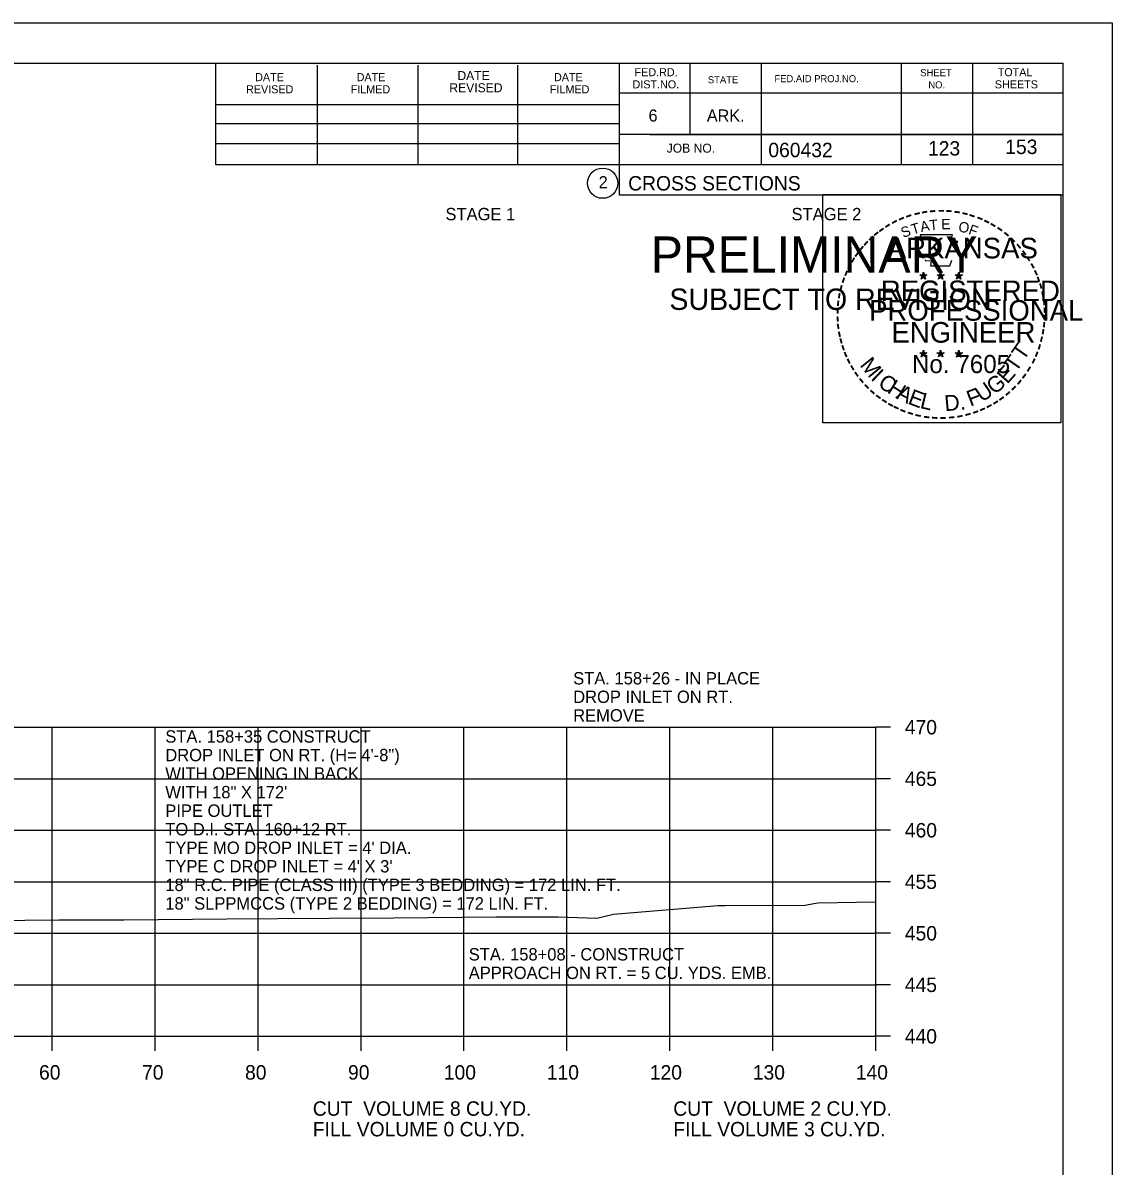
# Model space of a CAD drawing. Extents: x 1538688 to 1540766, y 656250 to 671912.
# Drawn here: x 1538915.3 to 1539021.1, y 666680.5 to 666791.5 of the extents above; entities that cross this region are included whole.
import ezdxf

# ---------------------------------------------------------------- set-up
doc = ezdxf.new("R2010")
doc.units = 0
for name, color, linetype in [('18', 7, 'Continuous'), ('22', 7, 'Continuous'), ('26', 7, 'Continuous'), ('40', 7, 'Continuous'), ('7', 7, 'Continuous'), ('8', 7, 'Continuous'), ('9', 7, 'Continuous'), ('Borings', 7, 'Continuous'), ('Default', 7, 'Continuous'), ('Horizontal Alignment', 7, 'Continuous'), ('RipRap', 7, 'Continuous')]:
    doc.layers.add(name, color=color, linetype=linetype)

msp = doc.modelspace()

# ---------------------------------------------------------------- linework, layer by layer
at = {"layer": '18'}
msp.add_lwpolyline([(1538908.88, 666704.31), (1538918.83, 666704.39), (1538925.14, 666704.42), (1538935.14, 666704.49), (1538945.08, 666704.58), (1538951.33, 666704.61), (1538961.32, 666704.7), (1538967.33, 666704.68), (1538971.08, 666704.57), (1538972.71, 666704.94), (1538982.83, 666705.78), (1538983.54, 666705.78), (1538991.29, 666705.82), (1538992.14, 666705.98), (1538992.56, 666706.06), (1538998.18, 666706.14)], dxfattribs=at)
at = {"layer": '22'}
for p, q in [((1538718.18, 666723.1), (1538998.18, 666723.1)), ((1538918.18, 666693.1), (1538918.18, 666723.1)), ((1538928.18, 666693.1), (1538928.18, 666723.1)), ((1538938.18, 666693.1), (1538938.18, 666723.1)), ((1538948.18, 666693.1), (1538948.18, 666723.1)), ((1538958.18, 666693.1), (1538958.18, 666723.1)), ((1538968.18, 666693.1), (1538968.18, 666723.1)), ((1538978.18, 666693.1), (1538978.18, 666723.1)), ((1538988.18, 666693.1), (1538988.18, 666723.1)), ((1538998.18, 666693.1), (1538998.18, 666723.1)), ((1538718.18, 666718.1), (1538998.18, 666718.1)), ((1538718.18, 666713.1), (1538998.18, 666713.1)), ((1538718.18, 666708.1), (1538998.18, 666708.1)), ((1538718.18, 666703.1), (1538998.18, 666703.1)), ((1538718.18, 666698.1), (1538998.18, 666698.1)), ((1538718.18, 666693.1), (1538998.18, 666693.1))]:
    msp.add_line(p, q, dxfattribs=at)
at = {"layer": '26'}
msp.add_line((1538687.78, 666791.46), (1539021.11, 666791.46), dxfattribs=at)
for points in [[(1538687.77, 666791.46), (1539021.11, 666791.46), (1539021.11, 666578.12), (1538687.77, 666578.12)], [(1538993.03, 666774.8), (1539016.13, 666774.8), (1539016.13, 666752.65), (1538993.03, 666752.65)]]:
    msp.add_lwpolyline(points, close=True, dxfattribs=at)
at = {"layer": '8'}
for p, q in [((1539002.44, 666767.01), (1539002.79, 666766.9)), ((1539002.44, 666767.01), (1539002.69, 666766.97)), ((1539002.44, 666767.01), (1539002.68, 666766.89)), ((1539002.57, 666766.6), (1539002.79, 666766.9)), ((1539002.57, 666766.6), (1539002.7, 666766.85)), ((1539002.57, 666766.6), (1539002.79, 666766.82)), ((1539002.79, 666767.26), (1539002.75, 666767.01)), ((1539002.79, 666766.9), (1539002.79, 666767.26)), ((1539002.79, 666767.26), (1539002.84, 666767.01)), ((1539003.13, 666767.01), (1539002.79, 666766.9)), ((1539003, 666766.6), (1539002.79, 666766.9)), ((1539003, 666766.6), (1539002.79, 666766.82)), ((1539003.13, 666767.01), (1539002.85, 666766.96)), ((1539003, 666766.6), (1539002.86, 666766.89)), ((1539003.13, 666767.01), (1539002.93, 666766.91)), ((1539004.11, 666767.01), (1539004.46, 666766.9)), ((1539004.11, 666767.01), (1539004.36, 666766.97)), ((1539004.11, 666767.01), (1539004.35, 666766.89)), ((1539004.24, 666766.6), (1539004.46, 666766.9)), ((1539004.24, 666766.6), (1539004.37, 666766.85)), ((1539004.24, 666766.6), (1539004.46, 666766.82)), ((1539004.46, 666767.26), (1539004.42, 666767.01)), ((1539004.46, 666766.9), (1539004.46, 666767.26)), ((1539004.46, 666767.26), (1539004.51, 666767.01)), ((1539004.8, 666767.01), (1539004.46, 666766.9)), ((1539004.67, 666766.6), (1539004.46, 666766.9)), ((1539004.67, 666766.6), (1539004.46, 666766.82)), ((1539004.8, 666767.01), (1539004.52, 666766.96)), ((1539004.67, 666766.6), (1539004.53, 666766.89)), ((1539004.8, 666767.01), (1539004.6, 666766.91)), ((1539005.87, 666767), (1539006.22, 666766.89)), ((1539005.87, 666767), (1539006.13, 666766.95)), ((1539005.87, 666767), (1539006.11, 666766.88)), ((1539006.01, 666766.59), (1539006.22, 666766.89)), ((1539006.01, 666766.59), (1539006.13, 666766.83)), ((1539006.01, 666766.59), (1539006.22, 666766.81)), ((1539006.22, 666767.25), (1539006.18, 666767)), ((1539006.22, 666766.89), (1539006.22, 666767.25)), ((1539006.22, 666767.25), (1539006.27, 666767)), ((1539006.57, 666767), (1539006.22, 666766.89)), ((1539006.43, 666766.59), (1539006.22, 666766.89)), ((1539006.43, 666766.59), (1539006.22, 666766.8)), ((1539006.57, 666767), (1539006.28, 666766.95)), ((1539006.43, 666766.59), (1539006.3, 666766.88)), ((1539006.57, 666767), (1539006.36, 666766.9)), ((1539002.43, 666759.44), (1539002.78, 666759.33)), ((1539002.43, 666759.44), (1539002.69, 666759.39)), ((1539002.43, 666759.44), (1539002.67, 666759.32)), ((1539002.57, 666759.03), (1539002.78, 666759.33)), ((1539002.57, 666759.03), (1539002.69, 666759.27)), ((1539002.57, 666759.03), (1539002.78, 666759.25)), ((1539002.78, 666759.69), (1539002.74, 666759.44)), ((1539002.78, 666759.33), (1539002.78, 666759.69)), ((1539002.78, 666759.69), (1539002.83, 666759.44)), ((1539003.13, 666759.44), (1539002.78, 666759.33)), ((1539003, 666759.03), (1539002.78, 666759.33)), ((1539003, 666759.03), (1539002.78, 666759.24)), ((1539003.13, 666759.44), (1539002.84, 666759.39)), ((1539003, 666759.03), (1539002.86, 666759.32)), ((1539003.13, 666759.44), (1539002.93, 666759.34)), ((1539004.1, 666759.44), (1539004.45, 666759.33)), ((1539004.1, 666759.44), (1539004.36, 666759.39)), ((1539004.1, 666759.44), (1539004.34, 666759.32)), ((1539004.24, 666759.03), (1539004.45, 666759.33)), ((1539004.24, 666759.03), (1539004.36, 666759.27)), ((1539004.24, 666759.03), (1539004.45, 666759.25)), ((1539004.45, 666759.69), (1539004.41, 666759.44)), ((1539004.45, 666759.33), (1539004.45, 666759.69)), ((1539004.45, 666759.69), (1539004.5, 666759.44)), ((1539004.8, 666759.44), (1539004.45, 666759.33)), ((1539004.67, 666759.03), (1539004.45, 666759.33)), ((1539004.67, 666759.03), (1539004.45, 666759.24)), ((1539004.8, 666759.44), (1539004.51, 666759.39)), ((1539004.67, 666759.03), (1539004.53, 666759.32)), ((1539004.8, 666759.44), (1539004.6, 666759.34)), ((1539005.87, 666759.43), (1539006.22, 666759.32)), ((1539005.87, 666759.43), (1539006.12, 666759.38)), ((1539005.87, 666759.43), (1539006.11, 666759.31)), ((1539006, 666759.02), (1539006.22, 666759.32)), ((1539006, 666759.02), (1539006.13, 666759.26)), ((1539006, 666759.02), (1539006.22, 666759.24)), ((1539006.22, 666759.68), (1539006.18, 666759.43)), ((1539006.22, 666759.32), (1539006.22, 666759.68)), ((1539006.22, 666759.68), (1539006.27, 666759.43)), ((1539006.57, 666759.43), (1539006.22, 666759.32)), ((1539006.43, 666759.02), (1539006.22, 666759.32)), ((1539006.43, 666759.02), (1539006.22, 666759.23)), ((1539006.57, 666759.43), (1539006.28, 666759.38)), ((1539006.43, 666759.02), (1539006.3, 666759.31)), ((1539006.57, 666759.43), (1539006.36, 666759.33))]:
    msp.add_line(p, q, dxfattribs=at)
for points in [[(1539002.48, 666770.89), (1539002.75, 666770.06)], [(1539005.99, 666769.97), (1539006.13, 666770.25), (1539005.45, 666770.23), (1539005.6, 666770.89), (1539002.48, 666770.89)], [(1539002.97, 666768.47), (1539002.97, 666768.38), (1539003.53, 666768.36), (1539003.48, 666767.89), (1539005.35, 666767.89), (1539005.55, 666768.42)], [(1539002.79, 666767.26), (1539003, 666766.6), (1539002.44, 666767.01), (1539003.13, 666767.01), (1539002.57, 666766.6), (1539002.79, 666767.26)], [(1539004.46, 666767.26), (1539004.67, 666766.6), (1539004.11, 666767.01), (1539004.8, 666767.01), (1539004.24, 666766.6), (1539004.46, 666767.26)], [(1539006.22, 666767.25), (1539006.43, 666766.59), (1539005.87, 666767), (1539006.57, 666767), (1539006.01, 666766.59), (1539006.22, 666767.25)], [(1539002.78, 666759.69), (1539003, 666759.03), (1539002.43, 666759.44), (1539003.13, 666759.44), (1539002.57, 666759.03), (1539002.78, 666759.69)], [(1539004.45, 666759.69), (1539004.67, 666759.03), (1539004.1, 666759.44), (1539004.8, 666759.44), (1539004.24, 666759.03), (1539004.45, 666759.69)], [(1539006.22, 666759.68), (1539006.43, 666759.02), (1539005.87, 666759.43), (1539006.57, 666759.43), (1539006, 666759.02), (1539006.22, 666759.68)]]:
    msp.add_lwpolyline(points, dxfattribs=at)
for centre, radius in [((1539002.79, 666766.9), 0.172), ((1539002.79, 666766.9), 0.145), ((1539002.79, 666766.9), 0.116), ((1539002.79, 666766.9), 0.0991), ((1539002.79, 666766.9), 0.0747), ((1539002.79, 666766.9), 0.0495), ((1539002.79, 666766.9), 0.0296), ((1539004.46, 666766.9), 0.172), ((1539004.46, 666766.9), 0.145), ((1539004.46, 666766.9), 0.116), ((1539004.46, 666766.9), 0.0991), ((1539004.46, 666766.9), 0.0747), ((1539004.46, 666766.9), 0.0495), ((1539004.46, 666766.9), 0.0296), ((1539006.22, 666766.89), 0.172), ((1539006.22, 666766.89), 0.145), ((1539006.22, 666766.89), 0.116), ((1539006.22, 666766.89), 0.0991), ((1539006.22, 666766.89), 0.0747), ((1539006.22, 666766.89), 0.0495), ((1539006.22, 666766.89), 0.0296), ((1539002.78, 666759.33), 0.172), ((1539002.78, 666759.33), 0.145), ((1539002.78, 666759.33), 0.116), ((1539002.78, 666759.33), 0.0991), ((1539002.78, 666759.33), 0.0747), ((1539002.78, 666759.33), 0.0495), ((1539002.78, 666759.33), 0.0296), ((1539004.45, 666759.33), 0.172), ((1539004.45, 666759.33), 0.145), ((1539004.45, 666759.33), 0.116), ((1539004.45, 666759.33), 0.0991), ((1539004.45, 666759.33), 0.0747), ((1539004.45, 666759.33), 0.0495), ((1539004.45, 666759.33), 0.0296), ((1539006.22, 666759.32), 0.172), ((1539006.22, 666759.32), 0.145), ((1539006.22, 666759.32), 0.116), ((1539006.22, 666759.32), 0.0991), ((1539006.22, 666759.32), 0.0747), ((1539006.22, 666759.32), 0.0495), ((1539006.22, 666759.32), 0.0296)]:
    msp.add_circle(centre, radius, dxfattribs=at)
at = {"layer": 'Borings'}
for p, q in [((1538998.18, 666693.1), (1538998.18, 666723.1)), ((1538999.58, 666723.1), (1538998.18, 666723.1)), ((1538999.58, 666718.1), (1538998.18, 666718.1)), ((1538999.58, 666713.1), (1538998.18, 666713.1)), ((1538999.58, 666708.1), (1538998.18, 666708.1)), ((1538999.58, 666703.1), (1538998.18, 666703.1)), ((1538999.58, 666698.1), (1538998.18, 666698.1)), ((1538718.18, 666693.1), (1538998.18, 666693.1)), ((1538918.18, 666691.7), (1538918.18, 666693.1)), ((1538928.18, 666691.7), (1538928.18, 666693.1)), ((1538938.18, 666691.7), (1538938.18, 666693.1)), ((1538948.18, 666691.7), (1538948.18, 666693.1)), ((1538958.18, 666691.7), (1538958.18, 666693.1)), ((1538968.18, 666691.7), (1538968.18, 666693.1)), ((1538978.18, 666691.7), (1538978.18, 666693.1)), ((1538988.18, 666691.7), (1538988.18, 666693.1)), ((1538998.18, 666691.7), (1538998.18, 666693.1)), ((1538999.58, 666693.1), (1538998.18, 666693.1))]:
    msp.add_line(p, q, dxfattribs=at)
at = {"layer": 'RipRap'}
for p, q in [((1538700.18, 666787.56), (1539016.36, 666787.56)), ((1538934.1, 666777.68), (1538934.1, 666787.56)), ((1538973.26, 666787.56), (1538973.26, 666774.76)), ((1538980.1, 666787.56), (1538980.1, 666780.62)), ((1538987.04, 666787.56), (1538987.04, 666777.68)), ((1539000.62, 666787.56), (1539000.62, 666777.68)), ((1539007.56, 666787.56), (1539007.56, 666777.68)), ((1539016.36, 666582.1), (1539016.36, 666787.56)), ((1538943.96, 666777.68), (1538943.96, 666787.36)), ((1538953.72, 666777.68), (1538953.72, 666787.36)), ((1538963.4, 666777.68), (1538963.4, 666787.36)), ((1539016.36, 666784.62), (1538973.26, 666784.62)), ((1539016.36, 666784.64), (1539016.36, 666784.64)), ((1538934.1, 666783.54), (1538973.26, 666783.54)), ((1538934.1, 666781.68), (1538973.26, 666781.68)), ((1539016.36, 666780.62), (1538973.26, 666780.62)), ((1538976.22, 666780.62), (1539016.36, 666780.62)), ((1538934.1, 666777.68), (1538934.1, 666779.74)), ((1538934.1, 666779.74), (1538973.26, 666779.74)), ((1539016.36, 666777.68), (1538934.1, 666777.68)), ((1538973.26, 666774.76), (1539016.36, 666774.76))]:
    msp.add_line(p, q, dxfattribs=at)
msp.add_circle((1538971.64, 666775.9), 1.47, dxfattribs=at)

# ---------------------------------------------------------------- texts
at = {"layer": '40'}
for s, p in [('STA. 158+35 CONSTRUCT', (1538929.18, 666721.6)), ('DROP INLET ON RT. (H= 4\'-8")', (1538929.18, 666719.8)), ('WITH OPENING IN BACK', (1538929.18, 666718)), ('WITH 18" X 172\'', (1538929.18, 666716.2)), ('PIPE OUTLET', (1538929.18, 666714.4)), ('TO D.I. STA. 160+12 RT.', (1538929.18, 666712.6)), ("TYPE MO DROP INLET = 4' DIA.", (1538929.18, 666710.8)), ("TYPE C DROP INLET = 4' X 3'", (1538929.18, 666709)), ('18" R.C. PIPE (CLASS III) (TYPE 3 BEDDING) = 172 LIN. FT.', (1538929.18, 666707.2)), ('18" SLPPMCCS (TYPE 2 BEDDING) = 172 LIN. FT.', (1538929.18, 666705.4))]:
    msp.add_text(s, height=1.2, dxfattribs=at).set_placement(p)
at = {"layer": '7'}
for s, height, p in [('123', 1.4, (1539003.23, 666778.58)), ('153', 1.4, (1539010.73, 666778.73)), ('STA. 158+08 - CONSTRUCT', 1.2, (1538958.64, 666700.46)), ('APPROACH ON RT. = 5 CU. YDS. EMB.', 1.2, (1538958.64, 666698.66))]:
    msp.add_text(s, height=height, dxfattribs=at).set_placement(p)
at = {"layer": '8'}
for s, height, rotation, p in [('-', 1.6, 10.2193, (1539002.66, 666772.42)), ('-', 1.6, 5.8968, (1539003.38, 666772.53)), ('-', 1.6, 0.1862, (1539004.16, 666772.6)), ('-', 1.6, 357.743, (1539004.88, 666772.59)), ('-', 1.6, 352.1617, (1539005.62, 666772.53)), ('-', 1.6, 28.7918, (1538999.96, 666771.43)), ('-', 1.6, 24.3072, (1539000.59, 666771.75)), ('-', 1.6, 19.1761, (1539001.23, 666772.02)), ('T', 1, 16.4036, (1539001.75, 666770.9)), ('-', 1.6, 13.6301, (1539001.98, 666772.26)), ('A', 1, 11.2132, (1539002.57, 666771.15)), ('T', 1, 6.0228, (1539003.42, 666771.31)), ('E', 1, 0.8323, (1539004.53, 666771.42)), ('O', 1, 350.4515, (1539006.13, 666771.21)), ('-', 1.6, 347.2049, (1539006.34, 666772.42)), ('-', 1.6, 342.3362, (1539006.98, 666772.26)), ('-', 1.6, 337.8551, (1539007.71, 666772.04)), ('-', 1.6, 334.1211, (1539008.34, 666771.77)), ('-', 1.6, 329.6409, (1539008.92, 666771.49)), ('-', 1.6, 38.9507, (1538998.31, 666770.29)), ('-', 1.6, 36.2317, (1538998.79, 666770.66)), ('-', 1.6, 34.0636, (1538999.36, 666771.06)), ('S', 1, 21.594, (1539000.83, 666770.57)), ('F', 1, 340.0707, (1539007.09, 666770.99)), ('-', 1.6, 325.8627, (1539009.57, 666771.12)), ('-', 1.6, 320.5297, (1539010.18, 666770.7)), ('-', 1.6, 50.6142, (1538997.03, 666768.91)), ('-', 1.6, 48.423, (1538997.43, 666769.39)), ('-', 1.6, 42.9622, (1538997.88, 666769.87)), ('ARKANSAS', 2, 360, (1538999.33, 666768.6)), ('-', 1.6, 315.5786, (1539010.77, 666770.21)), ('-', 1.6, 309.8797, (1539011.34, 666769.66)), ('-', 1.6, 58.0706, (1538996.29, 666767.81)), ('-', 1.6, 54.2325, (1538996.61, 666768.34)), ('-', 1.6, 306.6522, (1539011.87, 666769.06)), ('-', 1.4, 303.6753, (1539012.35, 666768.49)), ('-', 1.6, 62.8713, (1538995.97, 666767.2)), ('-', 1.6, 299.6684, (1539012.67, 666767.88)), ('-', 1.6, 72.3945, (1538995.5, 666765.96)), ('-', 1.6, 67.7743, (1538995.72, 666766.59)), ('REGISTERED', 2, 360, (1538998.65, 666764.45)), ('DWB', 0.01, 360, (1539002.77, 666766.89)), ('DWB', 0.01, 360, (1539004.44, 666766.89)), ('DWB', 0.01, 360, (1539006.21, 666766.88)), ('-', 1.6, 294.6628, (1539013, 666767.27)), ('-', 1.6, 290.5728, (1539013.25, 666766.69)), ('-', 1.6, 75.461, (1538995.3, 666765.24)), ('-', 1.6, 285.1233, (1539013.49, 666766.11)), ('-', 1.6, 280.5493, (1539013.69, 666765.37)), ('-', 1.6, 85.1863, (1538995.09, 666763.84)), ('-', 1.6, 81.2013, (1538995.17, 666764.53)), ('PROFESSIONAL', 2, 360, (1538997.51, 666762.55)), ('-', 1.6, 276.5962, (1539013.85, 666764.6)), ('-', 1.6, 89.0622, (1538995.07, 666763.14)), ('-', 1.6, 274.3301, (1539013.91, 666763.88)), ('-', 1.6, 269.9407, (1539013.94, 666763.25)), ('-', 1.6, 94.1959, (1538995.1, 666762.41)), ('-', 1.6, 98.9479, (1538995.17, 666761.75)), ('ENGINEER', 2, 360, (1538999.69, 666760.42)), ('-', 1.6, 263.5172, (1539013.93, 666762.58)), ('-', 1.6, 101.7149, (1538995.31, 666761.01)), ('-', 1.6, 255.7626, (1539013.74, 666761.25)), ('-', 1.6, 260.9953, (1539013.85, 666761.93)), ('-', 1.6, 105.4578, (1538995.47, 666760.42)), ('-', 1.6, 109.0874, (1538995.69, 666759.79)), ('T', 1.54, 55.055, (1539012.5, 666758.59)), ('-', 1.6, 252.8681, (1539013.56, 666760.53)), ('-', 1.6, 114.0643, (1538995.94, 666759.19)), ('-', 1.6, 115.7289, (1538996.24, 666758.57)), ('M', 1.54, 308.9175, (1538996.55, 666758.22)), ('No. 7605', 1.757, 360, (1539001.67, 666757.47)), ('DWB', 0.01, 360, (1539002.77, 666759.32)), ('DWB', 0.01, 360, (1539004.44, 666759.32)), ('DWB', 0.01, 360, (1539006.2, 666759.31)), ('T', 1.54, 55.055, (1539011.77, 666757.47)), ('-', 1.6, 244.6197, (1539013.08, 666759.23)), ('-', 1.6, 247.8887, (1539013.34, 666759.86)), ('-', 1.6, 120.4471, (1538996.6, 666757.99)), ('-', 1.6, 125.8934, (1538997, 666757.43)), ('I', 1.54, 316.4636, (1538997.6, 666756.9)), ('E', 1.54, 48.7313, (1539010.93, 666756.34)), ('-', 1.6, 239.0712, (1539012.68, 666758.48)), ('-', 1.6, 130.7181, (1538997.47, 666756.87)), ('C', 1.54, 324.0197, (1538998.27, 666756.27)), ('H', 1.54, 327.5342, (1538999.18, 666755.62)), ('U', 1.54, 34.4052, (1539008.47, 666754.59)), ('G', 1.54, 38.2173, (1539009.67, 666755.32)), ('-', 1.6, 231.2538, (1539011.85, 666757.26)), ('-', 1.6, 233.8452, (1539012.28, 666757.83)), ('-', 1.6, 134.2238, (1538997.98, 666756.33)), ('-', 1.6, 138.9338, (1538998.51, 666755.86)), ('-', 1.6, 144.6463, (1538999.06, 666755.46)), ('A', 1.54, 332.5513, (1539000.03, 666755.08)), ('E', 1.54, 339.2068, (1539001.19, 666754.52)), ('L', 1.54, 346.2929, (1539002.38, 666754.1)), ('D.', 1.54, 5.2602, (1539004.89, 666753.76)), ('F', 1.54, 20.8202, (1539007.34, 666754.2)), ('-', 1.6, 221.0851, (1539010.85, 666756.19)), ('-', 1.6, 225.7653, (1539011.37, 666756.7)), ('-', 1.6, 148.0898, (1538999.63, 666755.09)), ('-', 1.6, 151.5704, (1539000.2, 666754.76)), ('-', 1.6, 154.6002, (1539000.73, 666754.52)), ('-', 1.6, 207.3568, (1539009.21, 666754.98)), ('-', 1.6, 212.2491, (1539009.77, 666755.33)), ('-', 1.6, 215.7363, (1539010.3, 666755.71)), ('-', 1.6, 158.5612, (1539001.35, 666754.26)), ('-', 1.6, 162.7983, (1539002.04, 666754.05)), ('-', 1.6, 167.5555, (1539002.75, 666753.88)), ('-', 1.6, 173.1155, (1539003.52, 666753.77)), ('-', 1.6, 176.5183, (1539004.27, 666753.72)), ('-', 1.6, 181.5918, (1539005.02, 666753.74)), ('-', 1.6, 185.8167, (1539005.83, 666753.82)), ('-', 1.6, 191.2858, (1539006.56, 666753.95)), ('-', 1.6, 195.4743, (1539007.29, 666754.15)), ('-', 1.6, 200.7184, (1539007.97, 666754.39)), ('-', 1.6, 204.2516, (1539008.59, 666754.66))]:
    msp.add_text(s, height=height, rotation=rotation, dxfattribs=at).set_placement(p)
at = {"layer": '9'}
for s, height, p in [('PRELIMINARY', 3.5, (1538976.31, 666767.23)), ('DWB', 0.01, (1538977.06, 666769.08)), ('SUBJECT TO REVISION', 2.0751, (1538978.12, 666763.6))]:
    msp.add_text(s, height=height, rotation=360, dxfattribs=at).set_placement(p)
at = {"layer": 'Default'}
for s, p in [('STAGE 1', (1538956.38, 666772.3)), ('STAGE 2', (1538989.98, 666772.3)), ('STA. 158+26 - IN PLACE', (1538968.78, 666727.25)), ('DROP INLET ON RT.', (1538968.78, 666725.45)), ('REMOVE', (1538968.78, 666723.65))]:
    msp.add_text(s, height=1.2, dxfattribs=at).set_placement(p)
at = {"layer": 'Horizontal Alignment'}
for s, p in [('470', (1539000.98, 666722.4)), ('465', (1539000.98, 666717.4)), ('460', (1539000.98, 666712.4)), ('455', (1539000.98, 666707.4)), ('450', (1539000.98, 666702.4)), ('445', (1539000.98, 666697.4)), ('440', (1539000.98, 666692.4)), ('60', (1538916.92, 666688.9)), ('70', (1538926.92, 666688.9)), ('80', (1538936.92, 666688.9)), ('90', (1538946.92, 666688.9)), ('100', (1538956.22, 666688.9)), ('110', (1538966.22, 666688.9)), ('120', (1538976.22, 666688.9)), ('130', (1538986.22, 666688.9)), ('140', (1538996.22, 666688.9)), ('CUT  VOLUME 8 CU.YD.', (1538943.5, 666685.39)), ('CUT  VOLUME 2 CU.YD.', (1538978.5, 666685.39)), ('FILL VOLUME 0 CU.YD.', (1538943.5, 666683.39)), ('FILL VOLUME 3 CU.YD.', (1538978.5, 666683.39))]:
    msp.add_text(s, height=1.4, dxfattribs=at).set_placement(p)
at = {"layer": 'RipRap'}
for s, height, p in [('DATE', 0.782, (1538937.9, 666785.8)), ('DATE', 0.782, (1538947.76, 666785.8)), ('DATE', 0.879, (1538957.54, 666785.9)), ('DATE', 0.782, (1538966.92, 666785.8)), ('FED.RD.', 0.782, (1538974.74, 666786.28)), ('SHEET', 0.684, (1539002.48, 666786.28)), ('TOTAL', 0.782, (1539010, 666786.28)), ('REVISED', 0.782, (1538937.02, 666784.62)), ('FILMED', 0.782, (1538947.18, 666784.62)), ('REVISED', 0.879, (1538956.76, 666784.72)), ('FILMED', 0.782, (1538966.52, 666784.62)), ('DIST.NO.', 0.782, (1538974.54, 666785.1)), ('STATE', 0.684, (1538981.86, 666785.6)), ('FED.AID PROJ.NO.', 0.684, (1538988.32, 666785.7)), ('NO.', 0.684, (1539003.26, 666785.1)), ('SHEETS', 0.782, (1539009.72, 666785.1)), ('6', 1.17, (1538976.1, 666781.88)), ('ARK.', 1.172, (1538981.76, 666781.88)), ('060432', 1.4, (1538987.73, 666778.42)), ('JOB NO.', 0.879, (1538977.86, 666778.86)), ('2', 1.17, (1538971.26, 666775.41)), ('CROSS SECTIONS', 1.4, (1538974.12, 666775.19))]:
    msp.add_text(s, height=height, rotation=360, dxfattribs=at).set_placement(p)

doc.saveas('drawing.dxf')
